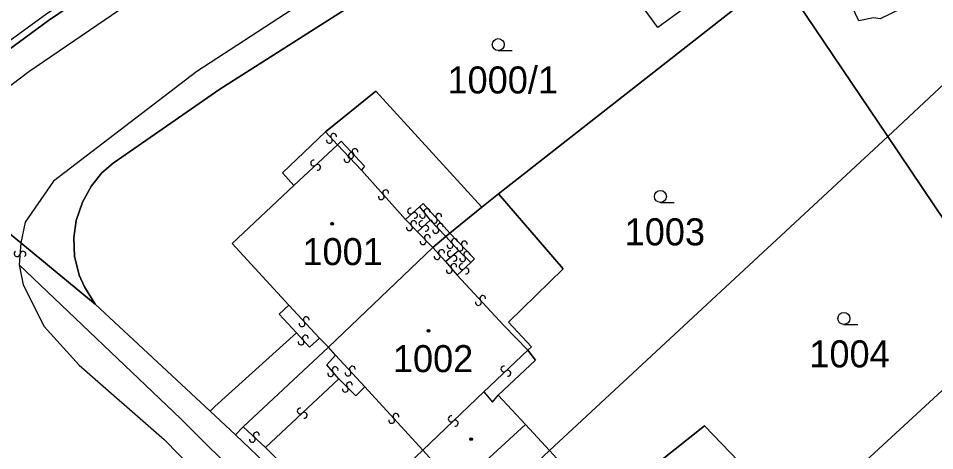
# Model space of a CAD drawing. Extents: x -600309 to -598967, y -1161267 to -1160292.
# Drawn here: x -599957.8 to -599900.2, y -1160420.2 to -1160393 of the extents above; entities that cross this region are included whole.
import ezdxf

# ---------------------------------------------------------------- set-up
doc = ezdxf.new("R2010")
doc.units = 0
for name, color, linetype in [('Level 1', 7, 'Continuous'), ('Level 13', 7, 'Continuous'), ('Level 3', 7, 'Continuous'), ('Level 4', 7, 'Continuous'), ('Level 5', 7, 'Continuous'), ('Level 60', 7, 'Continuous'), ('Vrstva 60', 7, 'Continuous')]:
    doc.layers.add(name, color=color, linetype=linetype)

msp = doc.modelspace()

# ---------------------------------------------------------------- linework, layer by layer
at = {"layer": 'Level 1'}
for points in [[(-599952.98, -1160410.97), (-599953.65, -1160409.89), (-599953.98, -1160409.15), (-599954.28, -1160407.95), (-599954.32, -1160406.8), (-599954.17, -1160405.72), (-599953.78, -1160404.56), (-599953.21, -1160403.53), (-599952.56, -1160402.71), (-599951.86, -1160402.11), (-599945.14, -1160397.46), (-599936.73, -1160392.11), (-599929.58, -1160387.74), (-599921.24, -1160382.98)], [(-599941.94, -1160383.8), (-599947.99, -1160387.75), (-599955.91, -1160393.14), (-599962.84, -1160398.22), (-599963.41, -1160398.56), (-599964.02, -1160398.82), (-599964.69, -1160399.01), (-599965.35, -1160399.1), (-599966.07, -1160399.11), (-599966.77, -1160399.01), (-599967.44, -1160398.83), (-599968.2, -1160398.49)], [(-599910.01, -1160390.23), (-599927.62, -1160404.04)], [(-599903.12, -1160400.44), (-599910.01, -1160390.23)], [(-599903.12, -1160400.44), (-599896.93, -1160394.66)], [(-599928.67, -1160404.88), (-599935.34, -1160397.58), (-599938.49, -1160400.14)], [(-599938.49, -1160400.14), (-599941.21, -1160402.72), (-599940.48, -1160403.52)], [(-599903.12, -1160400.44), (-599924.4, -1160420.17)], [(-599895.17, -1160412.23), (-599903.12, -1160400.44)], [(-599964.48, -1160401.54), (-599957.66, -1160407.13)], [(-599940.48, -1160403.52), (-599944.37, -1160407.17), (-599940.8, -1160411.04)], [(-599927.62, -1160404.04), (-599928.67, -1160404.88)], [(-599927.62, -1160404.04), (-599923.54, -1160408.75), (-599926.98, -1160412.1), (-599925.54, -1160413.65), (-599925.76, -1160413.87)], [(-599928.67, -1160404.88), (-599930.67, -1160406.51)], [(-599930.67, -1160406.51), (-599930.93, -1160406.73)], [(-599957.66, -1160407.13), (-599952.98, -1160410.97)], [(-599930.93, -1160406.73), (-599931.74, -1160407.42)], [(-599931.74, -1160407.42), (-599938.31, -1160413.68)], [(-599945.76, -1160417.71), (-599952.98, -1160410.97)], [(-599940.8, -1160411.04), (-599941.4, -1160411.61), (-599940.31, -1160412.77)], [(-599895.17, -1160412.23), (-599908.76, -1160424.74)], [(-599940.31, -1160412.77), (-599945.45, -1160417.41), (-599945.76, -1160417.71)], [(-599938.31, -1160413.68), (-599943.67, -1160418.69)], [(-599925.76, -1160413.87), (-599925.29, -1160414.5), (-599927.64, -1160416.7)], [(-599927.64, -1160416.7), (-599925.91, -1160418.53)], [(-599944.15, -1160419.18), (-599945.76, -1160417.71)], [(-599925.91, -1160418.53), (-599924.4, -1160420.17)], [(-599908.76, -1160424.74), (-599914.65, -1160418.63), (-599918.35, -1160421.56)], [(-599943.67, -1160418.69), (-599944.15, -1160419.18)], [(-599934, -1160429.18), (-599935.69, -1160427.44), (-599939.68, -1160423.47), (-599944.15, -1160419.18)], [(-599924.4, -1160420.17), (-599933.54, -1160428.78)], [(-599922.8, -1160421.93), (-599924.4, -1160420.17)]]:
    msp.add_lwpolyline(points, dxfattribs=at)
at = {"layer": 'Level 13'}
for centre, start, end in [((-599938.257, -1160400.673), 169.22261, 41.81261), ((-599937.982, -1160400.428), 349.43706, 221.53506), ((-599936.645, -1160401.385), 350.67138, 222.76938), ((-599939.245, -1160402.104), 80.5321, 312.6301), ((-599937.134, -1160401.876), 170.68001, 43.27001), ((-599936.915, -1160401.636), 170.45692, 43.04692), ((-599936.865, -1160401.624), 350.89446, 222.99246), ((-599938.995, -1160402.375), 260.31765, 132.90765), ((-599934.988, -1160404.222), 168.95151, 41.54151), ((-599934.711, -1160403.978), 349.16597, 221.26396), ((-599933.144, -1160405.123), 79.97252, 312.07052), ((-599932.896, -1160405.396), 259.75806, 132.34806), ((-599932.393, -1160405.386), 166.48526, 39.07526), ((-599932.106, -1160405.154), 346.69971, 218.79771), ((-599931.372, -1160405.458), 349.30912, 221.40712), ((-599932.948, -1160405.912), 351.9933, 224.09129), ((-599932.433, -1160405.923), 79.75318, 311.85118), ((-599931.647, -1160405.702), 169.09467, 41.68467), ((-599931.285, -1160406.085), 350.67138, 222.76938), ((-599933.212, -1160406.169), 171.77884, 44.36884), ((-599932.187, -1160406.197), 259.53873, 132.12873), ((-599931.555, -1160406.336), 170.45692, 43.04692), ((-599932.353, -1160407.048), 171.28582, 43.87582), ((-599932.086, -1160406.793), 351.50028, 223.59827), ((-599930.384, -1160407.036), 350.32733, 222.42532), ((-599929.766, -1160407.194), 351.0997, 223.1977), ((-599957.894, -1160407.806), 122.98351, 355.57351), ((-599957.526, -1160407.835), 303.19796, 175.29596), ((-599931.202, -1160407.737), 349.64642, 221.74442), ((-599930.655, -1160407.285), 170.11287, 42.70287), ((-599930.648, -1160407.809), 77.85874, 309.95674), ((-599930.034, -1160407.447), 170.88525, 43.47525), ((-599929.609, -1160407.85), 352.75217, 224.85017), ((-599931.477, -1160407.983), 169.43197, 42.02197), ((-599930.411, -1160408.091), 257.64429, 130.23429), ((-599929.87, -1160408.11), 172.53771, 45.12771), ((-599930.71, -1160408.849), 167.81504, 40.40504), ((-599930.429, -1160408.611), 348.02949, 220.12749), ((-599929.906, -1160408.615), 80.42257, 313.01257), ((-599929.655, -1160408.885), 260.63703, 132.73503), ((-599928.604, -1160410.616), 350.21696, 222.31495), ((-599928.876, -1160410.865), 170.0025, 42.5925), ((-599939.975, -1160412.205), 170.00531, 42.59531), ((-599939.704, -1160411.956), 350.21977, 222.31777), ((-599940.038, -1160413.352), 168.83087, 41.42087), ((-599939.761, -1160413.109), 349.04533, 221.14333), ((-599938.171, -1160415.339), 168.18782, 40.28581), ((-599937.89, -1160415.1), 347.97336, 220.56336), ((-599937.077, -1160415.304), 169.98679, 42.08479), ((-599936.804, -1160415.056), 349.77233, 222.36233), ((-599927.276, -1160415.046), 80.46112, 313.05112), ((-599927.025, -1160415.315), 260.67558, 132.77358), ((-599937.252, -1160416.319), 172.37273, 44.47073), ((-599936.989, -1160416.06), 352.15828, 224.74828), ((-599940.085, -1160417.685), 80.36437, 312.95437), ((-599939.835, -1160417.956), 260.57882, 132.67682), ((-599934.064, -1160418.036), 349.67526, 222.26526), ((-599930.586, -1160418.186), 80.78344, 313.37344), ((-599934.337, -1160418.283), 169.88971, 41.98771), ((-599930.334, -1160418.455), 260.9979, 133.09589), ((-599942.844, -1160419.206), 354.69712, 226.79511), ((-599943.095, -1160419.475), 174.48266, 47.07266)]:
    msp.add_arc(centre, 0.184, start, end, dxfattribs=at)
at = {"layer": 'Level 3'}
for points in [[(-599816.09, -1160341.47), (-599817.89, -1160340.56), (-599845.97, -1160348.15), (-599866.04, -1160355.08), (-599882.93, -1160361.83), (-599898.41, -1160368.9), (-599903.99, -1160371.66), (-599917.11, -1160378.5), (-599929.78, -1160385.74), (-599938.98, -1160391.38), (-599946.59, -1160396.35), (-599955.6, -1160403.24), (-599957.39, -1160405.83), (-599957.66, -1160407.13)], [(-599899.14, -1160360.13), (-599900.24, -1160362.89), (-599919.3, -1160372.78), (-599932.71, -1160380.45), (-599942.21, -1160386.33), (-599950.05, -1160391.5), (-599957.16, -1160396.36), (-599963.39, -1160401.08), (-599964.48, -1160401.54)], [(-599973.03, -1160394.89), (-599968, -1160398.19), (-599967.45, -1160398.45), (-599966.77, -1160398.67), (-599966.09, -1160398.76), (-599965.43, -1160398.75), (-599964.79, -1160398.65), (-599964.21, -1160398.47), (-599963.73, -1160398.24), (-599963.03, -1160397.77), (-599956.11, -1160392.76), (-599948.07, -1160387.31), (-599942.17, -1160383.43)], [(-599914.82, -1160391.56), (-599917.6, -1160393.58), (-599920.73, -1160389.27), (-599918.02, -1160387.22)], [(-599896.93, -1160394.66), (-599898.42, -1160391.45), (-599896.84, -1160390.73), (-599897.27, -1160389.77), (-599901.78, -1160391.81), (-599901.66, -1160392.1), (-599903.61, -1160393.04), (-599904.03, -1160392.98)], [(-599904.03, -1160392.98), (-599904.95, -1160393.17), (-599906.17, -1160390.58)], [(-599938.49, -1160400.14), (-599937.75, -1160400.96)], [(-599937.75, -1160400.96), (-599937.51, -1160400.73), (-599936.04, -1160402.29), (-599936.24, -1160402.55)], [(-599940.48, -1160403.52), (-599937.75, -1160400.96)], [(-599937.75, -1160400.96), (-599936.24, -1160402.55)], [(-599936.24, -1160402.55), (-599933.46, -1160405.66)], [(-599932.59, -1160404.86), (-599932.35, -1160404.64), (-599930.67, -1160406.51)], [(-599933.46, -1160405.66), (-599932.59, -1160404.86)], [(-599932.59, -1160404.86), (-599931.91, -1160405.69)], [(-599933.46, -1160405.66), (-599932.71, -1160406.42)], [(-599932.71, -1160406.42), (-599931.91, -1160405.69)], [(-599931.91, -1160405.69), (-599930.93, -1160406.73)], [(-599932.71, -1160406.42), (-599931.74, -1160407.42)], [(-599930.67, -1160406.51), (-599929.13, -1160408.12), (-599929.36, -1160408.35)], [(-599957.66, -1160407.13), (-599957.76, -1160408.5)], [(-599930.93, -1160406.73), (-599930.12, -1160407.6)], [(-599931.74, -1160407.42), (-599930.94, -1160408.3)], [(-599930.94, -1160408.3), (-599930.12, -1160407.6)], [(-599930.12, -1160407.6), (-599929.36, -1160408.35)], [(-599930.94, -1160408.3), (-599930.21, -1160409.15)], [(-599901.41, -1160472.78), (-599910.27, -1160459.71), (-599924.27, -1160442.31), (-599931.25, -1160434.45), (-599947.6, -1160418.18), (-599957.76, -1160408.5)], [(-599957.76, -1160408.5), (-599957.51, -1160409.77), (-599956.19, -1160412.38), (-599954, -1160414.82), (-599948.65, -1160419.48), (-599932.65, -1160435.82), (-599925.74, -1160443.45), (-599912.35, -1160461.36), (-599905.69, -1160471.3), (-599905.11, -1160471.92), (-599904.47, -1160472.37), (-599903.53, -1160472.77), (-599902.42, -1160472.91), (-599901.41, -1160472.78)], [(-599929.36, -1160408.35), (-599930.21, -1160409.15)], [(-599930.21, -1160409.15), (-599927.27, -1160412.32), (-599925.76, -1160413.87)], [(-599940.8, -1160411.04), (-599938.88, -1160413.11)], [(-599940.31, -1160412.77), (-599939.5, -1160413.68), (-599938.88, -1160413.11)], [(-599938.88, -1160413.11), (-599938.31, -1160413.68)], [(-599937.86, -1160414.18), (-599938.31, -1160413.68)], [(-599925.76, -1160413.87), (-599928.54, -1160416.49)], [(-599937.65, -1160415.66), (-599938.41, -1160414.78), (-599937.86, -1160414.18)], [(-599936.02, -1160416.18), (-599937.86, -1160414.18)], [(-599937.65, -1160415.66), (-599942.26, -1160419.99)], [(-599936.02, -1160416.18), (-599936.58, -1160416.73), (-599937.65, -1160415.66)], [(-599932.38, -1160420.15), (-599936.02, -1160416.18)], [(-599928.54, -1160416.49), (-599932.38, -1160420.15)], [(-599928.54, -1160416.49), (-599928, -1160417.14), (-599927.64, -1160416.7)], [(-599925.91, -1160418.53), (-599930.23, -1160422.51)], [(-599943.67, -1160418.69), (-599942.26, -1160419.99)], [(-599942.26, -1160419.99), (-599937.34, -1160424.87)], [(-599937.34, -1160424.87), (-599932.38, -1160420.15)], [(-599930.23, -1160422.51), (-599932.38, -1160420.15)]]:
    msp.add_lwpolyline(points, dxfattribs=at)
at = {"layer": 'Level 5'}
for p, q in [((-599927.63, -1160395.03), (-599926.755, -1160395.03)), ((-599917.43, -1160404.58), (-599916.555, -1160404.58)), ((-599905.89, -1160412.25), (-599905.015, -1160412.25))]:
    msp.add_line(p, q, dxfattribs=at)
for centre, radius in [((-599927.63, -1160394.655), 0.375), ((-599917.43, -1160404.205), 0.375), ((-599938.08, -1160405.92), 0.09), ((-599938.08, -1160405.92), 0.0521), ((-599905.89, -1160411.875), 0.375), ((-599932.02, -1160412.65), 0.09), ((-599932.02, -1160412.65), 0.0521), ((-599929.33, -1160419.46), 0.09), ((-599929.33, -1160419.46), 0.0521)]:
    msp.add_circle(centre, radius, dxfattribs=at)
at = {"layer": 'Level 60'}
for points in [[(-599962.84, -1160398.22), (-599955.91, -1160393.14), (-599947.99, -1160387.75), (-599941.94, -1160383.8), (-599939.21, -1160382.13), (-599936.39, -1160380.4), (-599936.18, -1160380.24), (-599934.97, -1160379.49), (-599929.42, -1160376.24), (-599923.95, -1160373.15), (-599921.49, -1160371.83), (-599921.2, -1160371.67), (-599918.9, -1160370.46), (-599901.28, -1160361.05), (-599899.14, -1160360.13), (-599887.6, -1160355.21), (-599884.88, -1160354.05), (-599877.81, -1160351.01), (-599871.03, -1160348.4), (-599865.41, -1160346.31)], [(-599958.2, -1160384.83), (-599955.58, -1160380.8), (-599962.98, -1160375.98), (-599953.18, -1160360.9), (-599942.51, -1160376.82), (-599945.12, -1160378.72), (-599942.17, -1160383.43), (-599941.94, -1160383.8), (-599947.99, -1160387.75), (-599955.91, -1160393.14), (-599962.84, -1160398.22)], [(-599896.03, -1160369.98), (-599903.52, -1160373.42), (-599907.48, -1160375.43), (-599912.88, -1160378.34), (-599916.55, -1160380.44), (-599918.27, -1160381.38), (-599921.24, -1160382.98), (-599929.58, -1160387.74), (-599936.73, -1160392.11), (-599945.14, -1160397.46), (-599951.86, -1160402.11), (-599952.56, -1160402.71), (-599953.21, -1160403.53), (-599953.78, -1160404.56), (-599954.17, -1160405.72), (-599954.32, -1160406.8), (-599954.28, -1160407.95), (-599953.98, -1160409.15), (-599953.65, -1160409.89), (-599952.98, -1160410.97), (-599957.66, -1160407.13), (-599964.48, -1160401.54)], [(-599910.01, -1160390.23), (-599927.62, -1160404.04), (-599928.67, -1160404.88), (-599935.34, -1160397.58), (-599938.49, -1160400.14), (-599941.21, -1160402.72), (-599940.48, -1160403.52), (-599944.37, -1160407.17), (-599940.8, -1160411.04), (-599941.4, -1160411.61), (-599940.31, -1160412.77), (-599945.45, -1160417.41), (-599945.76, -1160417.71), (-599952.98, -1160410.97), (-599953.65, -1160409.89), (-599953.98, -1160409.15), (-599954.28, -1160407.95), (-599954.32, -1160406.8), (-599954.17, -1160405.72), (-599953.78, -1160404.56), (-599953.21, -1160403.53), (-599952.56, -1160402.71), (-599951.86, -1160402.11), (-599945.14, -1160397.46), (-599936.73, -1160392.11)]]:
    msp.add_lwpolyline(points, dxfattribs=at)
for points in [[(-599903.35, -1160373.77), (-599899.73, -1160380.81), (-599894.17, -1160392.85), (-599893.96, -1160393.3), (-599896.93, -1160394.66), (-599903.12, -1160400.44), (-599910.01, -1160390.23), (-599916.33, -1160380.78), (-599916.55, -1160380.44), (-599912.88, -1160378.34), (-599907.48, -1160375.43), (-599903.52, -1160373.42)], [(-599910.01, -1160390.23), (-599903.12, -1160400.44), (-599924.4, -1160420.17), (-599925.91, -1160418.53), (-599927.64, -1160416.7), (-599925.29, -1160414.5), (-599925.76, -1160413.87), (-599925.54, -1160413.65), (-599926.98, -1160412.1), (-599923.54, -1160408.75), (-599927.62, -1160404.04)], [(-599893.96, -1160393.3), (-599886.13, -1160409.79), (-599894.38, -1160413.39), (-599895.17, -1160412.23), (-599903.12, -1160400.44), (-599896.93, -1160394.66)], [(-599935.34, -1160397.58), (-599928.67, -1160404.88), (-599930.67, -1160406.51), (-599930.93, -1160406.73), (-599931.74, -1160407.42), (-599938.31, -1160413.68), (-599943.67, -1160418.69), (-599944.15, -1160419.18), (-599945.76, -1160417.71), (-599945.45, -1160417.41), (-599940.31, -1160412.77), (-599941.4, -1160411.61), (-599940.8, -1160411.04), (-599944.37, -1160407.17), (-599940.48, -1160403.52), (-599941.21, -1160402.72), (-599938.49, -1160400.14)], [(-599903.12, -1160400.44), (-599895.17, -1160412.23), (-599908.76, -1160424.74), (-599914.65, -1160418.63), (-599918.35, -1160421.56), (-599918.54, -1160421.76), (-599919.14, -1160421.11), (-599921.51, -1160423.33), (-599922.8, -1160421.93), (-599924.4, -1160420.17)], [(-599928.67, -1160404.88), (-599927.62, -1160404.04), (-599923.54, -1160408.75), (-599926.98, -1160412.1), (-599925.54, -1160413.65), (-599925.76, -1160413.87), (-599925.29, -1160414.5), (-599927.64, -1160416.7), (-599925.91, -1160418.53), (-599924.4, -1160420.17), (-599933.54, -1160428.78), (-599934, -1160429.18), (-599935.69, -1160427.44), (-599939.68, -1160423.47), (-599944.15, -1160419.18), (-599943.67, -1160418.69), (-599938.31, -1160413.68), (-599931.74, -1160407.42), (-599930.93, -1160406.73), (-599930.67, -1160406.51)], [(-599895.17, -1160412.23), (-599894.38, -1160413.39), (-599887.47, -1160426.18), (-599915.19, -1160450.08), (-599915.64, -1160450.47), (-599918.68, -1160446.69), (-599921.7, -1160442.96), (-599923.26, -1160441.11), (-599922.81, -1160440.72), (-599918.24, -1160436.7), (-599917.52, -1160437.46), (-599916.8, -1160436.75), (-599913.08, -1160440.92), (-599908.95, -1160437.19), (-599908.32, -1160437.92), (-599905.62, -1160435.52), (-599906.3, -1160434.73), (-599906, -1160434.44), (-599907.62, -1160432.61), (-599904.42, -1160429.75), (-599908.76, -1160424.74)], [(-599933.54, -1160428.78), (-599924.4, -1160420.17), (-599922.8, -1160421.93), (-599921.51, -1160423.33), (-599919.14, -1160421.11), (-599918.54, -1160421.76), (-599918.35, -1160421.56), (-599914.65, -1160418.63), (-599908.76, -1160424.74), (-599911.41, -1160427.31), (-599912.28, -1160428.15), (-599918.84, -1160434.53), (-599924.08, -1160439.33), (-599924.48, -1160439.69), (-599928.06, -1160435.6), (-599931.88, -1160431.42), (-599934, -1160429.18)]]:
    msp.add_lwpolyline(points, close=True, dxfattribs=at)
at = {"layer": 'Vrstva 60'}
msp.add_lwpolyline([(-599939.68, -1160423.47), (-599944.15, -1160419.18), (-599945.76, -1160417.71), (-599952.98, -1160410.97), (-599957.66, -1160407.13), (-599964.48, -1160401.54), (-599968.2, -1160398.49), (-599973.22, -1160395.17), (-599974.31, -1160394.42), (-599974.61, -1160394.06), (-599975.24, -1160393.82), (-599976.5, -1160392.98), (-599986.57, -1160386.39), (-599996.45, -1160379.91), (-599997.65, -1160379.13), (-599998.05, -1160378.77), (-599998.58, -1160378.49), (-599999.78, -1160377.66), (-600009.6, -1160371.2), (-600014.68, -1160367.84), (-600024.83, -1160361.13), (-600028.95, -1160358.16), (-600033.46, -1160354.46), (-600034.49, -1160353.45)], dxfattribs=at)

# ---------------------------------------------------------------- texts
at = {"layer": 'Level 4'}
for s, p in [('1000/1', (-599930.824, -1160397.73)), ('1003', (-599919.679, -1160407.28)), ('1001', (-599939.946, -1160408.52)), ('1004', (-599908.063, -1160414.95)), ('1002', (-599934.258, -1160415.25))]:
    msp.add_text(s, height=1.7, dxfattribs=at).set_placement(p)

doc.saveas('drawing.dxf')
